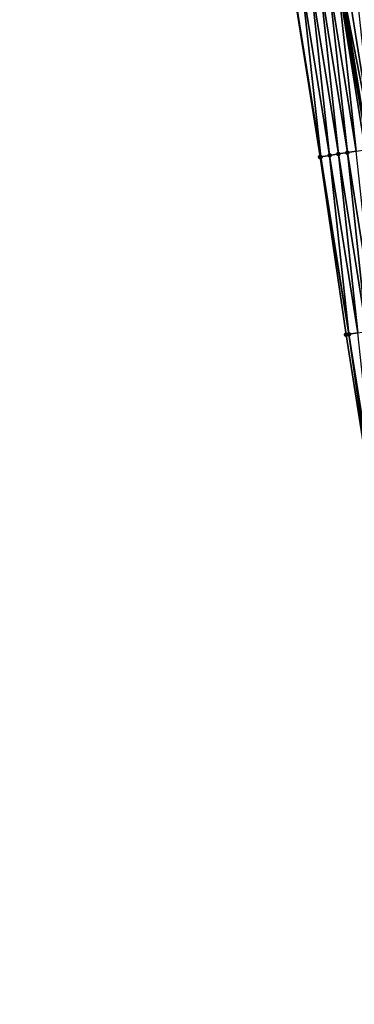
# Model space of a CAD drawing. Header units: feet. Extents: x 2010743 to 2022806, y 818705 to 837694.
# Tile 514 of 531: x 2011108 to 2011146, y 836860 to 836970. Entities that reach past the tile are written whole.
import ezdxf

# ---------------------------------------------------------------- set-up
doc = ezdxf.new("R2010")
doc.units = ezdxf.units.FT
doc.header["$MEASUREMENT"] = 0
doc.layers.add('EP_Travel Lane', color=172, linetype='Continuous', lineweight=53)
doc.layers.add('Road Shots', color=141, linetype='Continuous', lineweight=100)
doc.layers.add('I-77-MM17-21_NB-Surface-Border', color=7, linetype='Continuous')
doc.layers.add('I-77-MM17-21_NB-Surface-TIN', color=7, linetype='Continuous')

msp = doc.modelspace()

# ---------------------------------------------------------------- linework, layer by layer
at = {"layer": 'EP_Travel Lane'}
msp.add_polyline3d([(2011108.36, 837192.11, 350.14), (2011111.65, 837172.39, 349.94), (2011114.94, 837152.66, 349.74), (2011118.27, 837132.94, 349.54), (2011121.48, 837113.25, 349.31), (2011124.71, 837093.52, 349.07), (2011127.94, 837073.78, 348.83), (2011131.16, 837054.05, 348.58), (2011134.37, 837034.33, 348.31), (2011137.57, 837014.59, 348.05), (2011140.77, 836994.84, 347.8), (2011143.97, 836975.1, 347.53), (2011147.12, 836955.4, 347.22), (2011150.25, 836935.65, 346.88), (2011153.38, 836915.9, 346.53), (2011156.51, 836896.15, 346.17), (2011159.6, 836876.44, 345.82), (2011162.66, 836856.68, 345.49), (2011165.72, 836836.91, 345.12), (2011168.78, 836817.15, 344.77), (2011171.78, 836797.45, 344.43), (2011174.77, 836777.67, 344.07), (2011177.75, 836757.9, 343.68), (2011180.73, 836738.13, 343.32)], dxfattribs=at)
at = {"layer": 'I-77-MM17-21_NB-Surface-Border', "color": 3, "linetype": 'Continuous', "lineweight": -3}
msp.add_polyline3d([(2011175.24, 836737.3, 343.15), (2011172.57, 836757.12, 343.52), (2011169.2, 836776.84, 343.88), (2011165.64, 836796.52, 344.22), (2011162.4, 836816.17, 344.55), (2011159.5, 836835.95, 344.91), (2011156.43, 836855.71, 345.28), (2011153.36, 836875.47, 345.62), (2011150.27, 836895.17, 345.97), (2011147.83, 836915.03, 346.35), (2011144.68, 836934.77, 346.69), (2011141.8, 836954.56, 347.04), (2011138.69, 836974.25, 347.36)], dxfattribs=at)
at = {"layer": 'I-77-MM17-21_NB-Surface-TIN', "color": 128, "linetype": 'Continuous', "lineweight": -3}
for points in [[(2011142.85, 836954.73, 347.08), (2011140.69, 836974.57, 347.42), (2011139.7, 836974.42, 347.39)], [(2011143.84, 836954.89, 347.11), (2011141.68, 836974.73, 347.46), (2011140.69, 836974.57, 347.42)], [(2011142.85, 836954.73, 347.08), (2011143.84, 836954.89, 347.11), (2011140.69, 836974.57, 347.42)], [(2011144.83, 836955.04, 347.15), (2011142.67, 836974.89, 347.5), (2011141.68, 836974.73, 347.46)], [(2011143.84, 836954.89, 347.11), (2011144.83, 836955.04, 347.15), (2011141.68, 836974.73, 347.46)], [(2011145.82, 836955.2, 347.19), (2011143.65, 836975.05, 347.52), (2011142.67, 836974.89, 347.5)], [(2011144.83, 836955.04, 347.15), (2011145.82, 836955.2, 347.19), (2011142.67, 836974.89, 347.5)], [(2011143.65, 836975.05, 347.52), (2011147.12, 836955.4, 347.22), (2011143.97, 836975.1, 347.53)], [(2011146.8, 836955.35, 347.21), (2011147.12, 836955.4, 347.22), (2011143.65, 836975.05, 347.52)], [(2011145.82, 836955.2, 347.19), (2011146.8, 836955.35, 347.21), (2011143.65, 836975.05, 347.52)], [(2011147.79, 836955.51, 347.22), (2011144.64, 836975.21, 347.54), (2011143.97, 836975.1, 347.53)], [(2011147.79, 836955.51, 347.22), (2011143.97, 836975.1, 347.53), (2011147.12, 836955.4, 347.22)], [(2011147.79, 836955.51, 347.22), (2011145.63, 836975.37, 347.56), (2011144.64, 836975.21, 347.54)], [(2011141.87, 836954.57, 347.04), (2011138.72, 836974.26, 347.36), (2011138.69, 836974.25, 347.36)], [(2011141.8, 836954.56, 347.04), (2011141.87, 836954.57, 347.04), (2011138.69, 836974.25, 347.36)], [(2011141.87, 836954.57, 347.04), (2011139.7, 836974.42, 347.39), (2011138.72, 836974.26, 347.36)], [(2011141.87, 836954.57, 347.04), (2011142.85, 836954.73, 347.08), (2011139.7, 836974.42, 347.39)], [(2011145.99, 836934.98, 346.74), (2011143.84, 836954.89, 347.11), (2011142.85, 836954.73, 347.08)], [(2011146.97, 836935.14, 346.77), (2011144.83, 836955.04, 347.15), (2011143.84, 836954.89, 347.11)], [(2011145.99, 836934.98, 346.74), (2011146.97, 836935.14, 346.77), (2011143.84, 836954.89, 347.11)], [(2011147.96, 836935.29, 346.81), (2011145.82, 836955.2, 347.19), (2011144.83, 836955.04, 347.15)], [(2011146.97, 836935.14, 346.77), (2011147.96, 836935.29, 346.81), (2011144.83, 836955.04, 347.15)], [(2011145, 836934.82, 346.7), (2011141.87, 836954.57, 347.04), (2011141.8, 836954.56, 347.04)], [(2011144.68, 836934.77, 346.69), (2011145, 836934.82, 346.7), (2011141.8, 836954.56, 347.04)], [(2011145, 836934.82, 346.7), (2011142.85, 836954.73, 347.08), (2011141.87, 836954.57, 347.04)], [(2011145, 836934.82, 346.7), (2011145.99, 836934.98, 346.74), (2011142.85, 836954.73, 347.08)], [(2011147.83, 836915.03, 346.35), (2011145, 836934.82, 346.7), (2011144.68, 836934.77, 346.69)], [(2011148.13, 836915.07, 346.36), (2011145.99, 836934.98, 346.74), (2011145, 836934.82, 346.7)], [(2011147.83, 836915.03, 346.35), (2011148.13, 836915.07, 346.36), (2011145, 836934.82, 346.7)]]:
    msp.add_3dface(points, dxfattribs=at)
at = {"layer": 'Road Shots', "lineweight": 100}
for p in [(2011143.84, 836954.89, 347.11), (2011144.83, 836955.04, 347.15), (2011141.8, 836954.56, 347.04), (2011141.87, 836954.57, 347.04), (2011142.85, 836954.73, 347.08), (2011144.68, 836934.77, 346.69), (2011145, 836934.82, 346.7)]:
    msp.add_point(p, dxfattribs=at)

doc.saveas('drawing.dxf')
